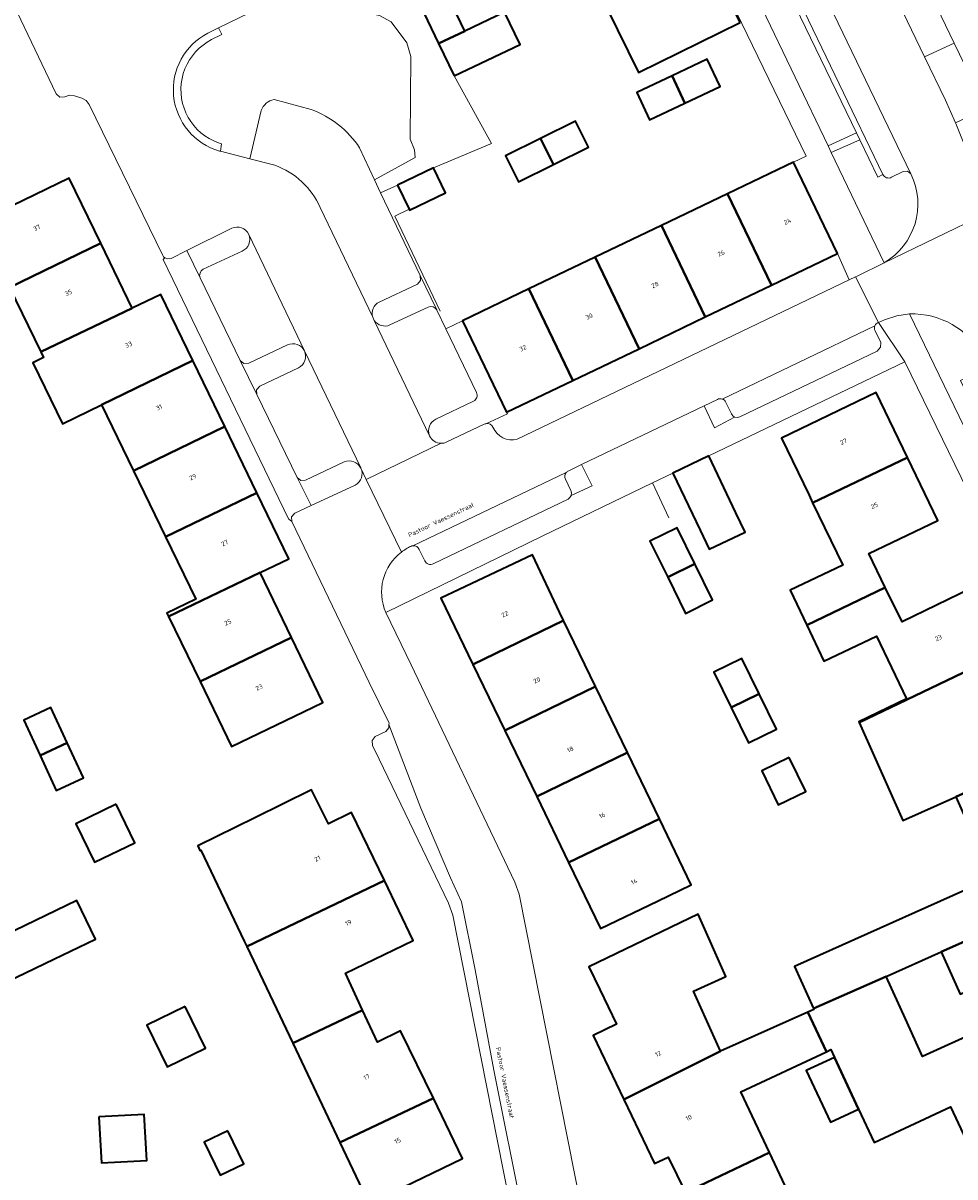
# Model space of a CAD drawing. Header units: metres. Extents: x 197700 to 204338, y 317132 to 325229.
# Tile 261 of 656: x 200260 to 200334, y 318906 to 318997. Entities that reach past the tile are written whole.
import ezdxf
from ezdxf.enums import TextEntityAlignment as Align

# ---------------------------------------------------------------- set-up
doc = ezdxf.new("R2010")
doc.units = ezdxf.units.M
for name, color, linetype, lineweight in [('B-WE-GR-BEPLANTING_CULTUUR_BODEMBEDEKKER-GV', 90, 'Continuous', 18), ('B-WE-GR-BEPLANTING_CULTUUR_HEESTERS-GV', 90, 'Continuous', 18), ('B-WE-IE-TERREINAFSCHEIDING_KUNSTMATIG_HEKWERK-G', 20, 'IE-TERREINAFSCHEIDING-KUNSTMATIG', 18), ('B-WE-IE-TERREINAFSCHEIDING_KUNSTMATIG_MUUR-G', 90, 'IE-TERREINAFSCHEIDING-KUNSTMATIG-DICHT', 18), ('B-WE-OG-BEBOUWING-GV', 7, 'Continuous', 35), ('B-WE-OG-BEBOUWING-T18', 10, 'Continuous', 18), ('B-WE-OG-TERREIN_CULTUURSCHEIDING-GV', 7, 'Continuous', 18), ('B-WE-OG-TERREIN_ERF-GV', 7, 'Continuous', 18), ('B-WE-OG-TOPOGRAFIE-T18', 10, 'Continuous', 18), ('B-WE-VH-VERHARDING_BETONSTRAATSTEEN-GV', 252, 'Continuous', 18), ('B-WE-VH-VERHARDING_OPEN-GV', 252, 'Continuous', 18), ('B-WE-VH-VERHARDING_STRAATBAKSTEEN-GV', 252, 'Continuous', 18), ('B-WE-VH-VERHARDING_TEGEL-GV', 252, 'Continuous', 18)]:
    doc.layers.add(name, color=color, linetype=linetype, lineweight=lineweight)
doc.styles.add('NLCS-ISO-M200-T18', font='NLCS-ISO.ttf', dxfattribs={"height": 0.36})
doc.linetypes.add('IE-TERREINAFSCHEIDING-KUNSTMATIG', pattern='A,4,[82,NLCS.SHX,S=0.75,R=90,X=0,Y=0],4,-2', length=10)
doc.linetypes.add('IE-TERREINAFSCHEIDING-KUNSTMATIG-DICHT', pattern='A,8,-1,[82,NLCS.SHX,S=0.75,R=90,X=0,Y=0],-1', length=10)

msp = doc.modelspace()

# ---------------------------------------------------------------- linework, layer by layer
at = {"layer": 'B-WE-GR-BEPLANTING_CULTUUR_BODEMBEDEKKER-GV'}
for points in [[(200315.038, 318967.712), (200313.983, 318967.215), (200314.793, 318965.48), (200316.391, 318966.32), (200316.238, 318966.418), (200316.133, 318966.566), (200315.703, 318967.483)], [(200285.592, 318962.777), (200282.545, 318961.343), (200282.165, 318961.319), (200281.87, 318961.559), (200282.995, 318959.338), (200286.456, 318960.956)], [(200303.038, 318961.431), (200303.479, 318960.524), (200303.527, 318960.334), (200303.5, 318960.141), (200305.157, 318960.887), (200304.303, 318962.566)], [(200304.303, 318962.566), (200303.301, 318962.09)]]:
    msp.add_lwpolyline(points, dxfattribs=at)
for points in [[(200315.412, 318967.746, 0.202991), (200315.038, 318967.712)], [(200315.703, 318967.483, 0.213184), (200315.412, 318967.746)], [(200286.904, 318962.289, 0.402342), (200285.592, 318962.777)], [(200286.456, 318960.956, 0.404552), (200286.904, 318962.289)], [(200303.097, 318961.936, 0.279791), (200303.038, 318961.431)], [(200303.301, 318962.09, 0.134576), (200303.097, 318961.936)]]:
    msp.add_lwpolyline(points, format="xyb", dxfattribs=at)
at = {"layer": 'B-WE-GR-BEPLANTING_CULTUUR_HEESTERS-GV'}
for points in [[(200287.969, 318985.05), (200288.447, 318984.022), (200289.788, 318984.632), (200292.626, 318985.999), (200297.201, 318987.909), (200294.267, 318993.238), (200293.035, 318995.807), (200290.445, 319001.21), (200287.627, 319006.498), (200287.346, 319007.074), (200281.671, 319004.335), (200283.196, 319001.245), (200283.208, 319000.86), (200284.488, 318998.958), (200285.51, 318998.404), (200286.405, 318998.234), (200287.427, 318998.191), (200288.364, 318998.021), (200289.301, 318997.509), (200290.537, 318995.848), (200290.835, 318994.783), (200290.793, 318988.264), (200291.133, 318987.412), (200291.176, 318986.815)], [(200318.574, 318998.551), (200323.763, 318987.713), (200326.003, 318988.762), (200320.762, 318999.599)], [(200333.821, 318989.547), (200336.207, 318990.682), (200333.715, 318995.84), (200331.365, 318994.745), (200333.024, 318991.33)]]:
    msp.add_lwpolyline(points, close=True, dxfattribs=at)
for points in [[(200275.756, 318987.314), (200275.84, 318987.292), (200275.92, 318987.884), (200275.66, 318987.967), (200275.292, 318988.117), (200274.939, 318988.299), (200274.604, 318988.512), (200274.289, 318988.755), (200273.997, 318989.024), (200273.73, 318989.318), (200273.49, 318989.635), (200273.28, 318989.972), (200273.101, 318990.327), (200272.954, 318990.696), (200272.841, 318991.076), (200272.762, 318991.466), (200272.718, 318991.86), (200272.71, 318992.258), (200272.737, 318992.654), (200272.799, 318993.046), (200272.897, 318993.431), (200273.028, 318993.806), (200273.192, 318994.168), (200273.388, 318994.513), (200273.614, 318994.84), (200273.868, 318995.145), (200274.149, 318995.426), (200274.454, 318995.681), (200274.78, 318995.908), (200275.125, 318996.105), (200275.926, 318996.511), (200275.664, 318997.025), (200274.842, 318996.625)], [(200326.271, 318988.207), (200324.012, 318987.193), (200328.175, 318978.5)], [(200328.091, 318985.476), (200327.695, 318985.263), (200326.271, 318988.207)], [(200330.298, 318985.505), (200330.034, 318985.726), (200329.69, 318985.702), (200328.77, 318985.241)], [(200276.733, 318981.217), (200273.186, 318979.454), (200274.237, 318977.303)], [(200274.467, 318977.984), (200277.529, 318979.418)], [(200292.891, 318974.773), (200291.59, 318977.488), (200291.61, 318977.105), (200291.36, 318976.817), (200288.349, 318975.4)], [(200289.198, 318973.588), (200292.216, 318974.996)], [(200330.189, 318974.459), (200336.85, 318960.717), (200338.029, 318961.314), (200334.2, 318969.204), (200334.614, 318969.402)], [(200287.844, 318974.197), (200287.893, 318974.072), (200287.96, 318973.955)], [(200296.766, 318965.796), (200298.466, 318966.584), (200298.405, 318966.71), (200294.927, 318973.919), (200293.605, 318973.285), (200296.02, 318968.254)], [(200281.122, 318972.012), (200278.055, 318970.569), (200277.673, 318970.551), (200277.382, 318970.797), (200278.694, 318968.098), (200278.678, 318968.478), (200278.93, 318968.765), (200281.981, 318970.215)], [(200295.798, 318967.581), (200292.825, 318966.158)], [(200293.625, 318964.331), (200296.643, 318965.751)]]:
    msp.add_lwpolyline(points, dxfattribs=at)
for points in [[(200274.842, 318996.625, 0.679624), (200275.756, 318987.314)], [(200328.77, 318985.241, -0.428702), (200328.091, 318985.476)], [(200328.175, 318978.5, 0.39536), (200330.298, 318985.505)], [(200278.06, 318980.729, 0.423104), (200276.733, 318981.217)], [(200277.529, 318979.418, 0.423927), (200278.06, 318980.729)], [(200274.237, 318977.303, -0.406083), (200274.467, 318977.984)], [(200288.349, 318975.4, 0.37138), (200287.844, 318974.197)], [(200292.216, 318974.996, -0.401248), (200292.891, 318974.773)], [(200335.986, 318971.155, 0.282926), (200330.189, 318974.459)], [(200287.96, 318973.955, 0.36629), (200289.198, 318973.588)], [(200282.45, 318971.545, 0.411419), (200281.122, 318972.012)], [(200281.981, 318970.215, 0.412878), (200282.45, 318971.545)], [(200296.02, 318968.254, -0.425254), (200295.798, 318967.581)], [(200292.825, 318966.158, 0.409787), (200292.327, 318964.851)], [(200296.643, 318965.751, -0.067174), (200296.766, 318965.796)], [(200292.327, 318964.851, 0.299843), (200293.247, 318964.253)], [(200293.247, 318964.253, 0.096589), (200293.625, 318964.331)]]:
    msp.add_lwpolyline(points, format="xyb", dxfattribs=at)
at = {"layer": 'B-WE-IE-TERREINAFSCHEIDING_KUNSTMATIG_HEKWERK-G'}
for points in [[(200297.201, 318987.909), (200294.267, 318993.238)], [(200292.626, 318985.999), (200297.201, 318987.909)]]:
    msp.add_lwpolyline(points, dxfattribs=at)
at = {"layer": 'B-WE-IE-TERREINAFSCHEIDING_KUNSTMATIG_MUUR-G'}
for points in [[(200293.163, 318974.688), (200289.578, 318982.177), (200290.709, 318982.72)], [(200309.906, 318961.13), (200311.189, 318958.358)]]:
    msp.add_lwpolyline(points, dxfattribs=at)
at = {"layer": 'B-WE-OG-BEBOUWING-GV'}
for points in [[(200293.035, 318995.807), (200295.112, 318996.77), (200293.543, 319000.044), (200296.236, 319001.335), (200295.172, 319003.643), (200294.182, 319003.186), (200290.887, 319001.667), (200290.982, 319001.468), (200290.445, 319001.21)], [(200316.826, 318997.459), (200314.352, 319002.485), (200306.335, 318998.54), (200308.809, 318993.513)], [(200294.267, 318993.238), (200299.465, 318995.73), (200298.246, 318998.273), (200295.112, 318996.77), (200293.035, 318995.807)], [(200311.45, 318993.245), (200312.464, 318991.099), (200315.251, 318992.416), (200314.236, 318994.562)], [(200312.464, 318991.099), (200311.45, 318993.245), (200308.664, 318991.928), (200309.678, 318989.782)], [(200301.07, 318988.304), (200302.092, 318986.244), (200304.85, 318987.611), (200303.829, 318989.672)], [(200302.092, 318986.244), (200301.07, 318988.304), (200298.312, 318986.936), (200299.334, 318984.876)], [(200320.439, 318986.148), (200315.832, 318983.94), (200319.292, 318976.722), (200324.514, 318979.225), (200321.021, 318986.427)], [(200259.392, 318982.982), (200256.707, 318981.677), (200259.195, 318976.551), (200266.38, 318980.046), (200263.889, 318985.168)], [(200289.788, 318984.632), (200290.709, 318982.72), (200290.747, 318982.642), (200293.585, 318984.009), (200292.626, 318985.999)], [(200310.61, 318981.437), (200314.07, 318974.219), (200319.292, 318976.722), (200315.832, 318983.94)], [(200308.848, 318971.716), (200314.07, 318974.219), (200310.61, 318981.437), (200305.388, 318978.934)], [(200259.195, 318976.551), (200261.667, 318971.457), (200268.871, 318974.925), (200266.38, 318980.046)], [(200308.848, 318971.716), (200305.388, 318978.934), (200300.167, 318976.431), (200303.626, 318969.213)], [(200303.626, 318969.213), (200300.167, 318976.431), (200294.927, 318973.919), (200298.405, 318966.71)], [(200266.434, 318967.288), (200273.642, 318970.779), (200271.118, 318975.991), (200268.871, 318974.925), (200261.667, 318971.457), (200261.876, 318971.026), (200261.021, 318970.611), (200263.361, 318965.792)], [(200273.642, 318970.779), (200266.434, 318967.288), (200268.962, 318962.079), (200276.166, 318965.568)], [(200322.257, 318960.157), (200322.543, 318959.564), (200330.025, 318963.136), (200327.55, 318968.27), (200320.081, 318964.659)], [(200278.69, 318960.356), (200276.166, 318965.568), (200268.962, 318962.079), (200271.491, 318956.87)], [(200314.356, 318963.258), (200311.514, 318961.908), (200313.659, 318957.392), (200314.369, 318955.898), (200317.215, 318957.238), (200316.495, 318958.754)], [(200322.076, 318949.908), (200328.278, 318952.885), (200326.982, 318955.549), (200332.421, 318958.166), (200330.025, 318963.136), (200322.543, 318959.564), (200324.92, 318954.647), (200320.761, 318952.655)], [(200271.491, 318956.87), (200273.88, 318951.947), (200271.598, 318950.839), (200271.726, 318950.575), (200278.958, 318954.056), (200281.214, 318955.145), (200278.69, 318960.356)], [(200311.108, 318953.684), (200313.251, 318954.737), (200311.85, 318957.587), (200309.708, 318956.534)], [(200295.739, 318946.805), (200302.902, 318950.265), (200302.584, 318950.924), (200300.441, 318955.441), (200293.222, 318952.018)], [(200313.251, 318954.737), (200311.108, 318953.684), (200312.509, 318950.833), (200314.652, 318951.887)], [(200281.43, 318948.921), (200278.958, 318954.056), (200271.726, 318950.575), (200274.215, 318945.448)], [(200337.517, 318947.651), (200335.026, 318952.79), (200329.607, 318950.154), (200328.278, 318952.885), (200322.076, 318949.908), (200323.439, 318947.061), (200327.574, 318949.041), (200329.948, 318944.084), (200326.177, 318942.279), (200326.205, 318942.216)], [(200302.902, 318950.265), (200295.739, 318946.805), (200298.256, 318941.593), (200305.419, 318945.053)], [(200281.43, 318948.921), (200274.215, 318945.448), (200276.703, 318940.322), (200282.368, 318943.049), (200283.901, 318943.787)], [(200318.323, 318944.488), (200316.961, 318947.276), (200314.75, 318946.196), (200316.112, 318943.408)], [(200337.517, 318947.651), (200326.205, 318942.216), (200329.666, 318934.486), (200333.842, 318936.358), (200335.831, 318937.249), (200340.96, 318939.773), (200339.607, 318942.524), (200339.927, 318942.679)], [(200298.256, 318941.593), (200300.773, 318936.381), (200307.936, 318939.84), (200305.419, 318945.053)], [(200316.112, 318943.408), (200317.474, 318940.62), (200319.685, 318941.701), (200318.323, 318944.488)], [(200263.74, 318940.621), (200262.458, 318943.393), (200260.31, 318942.4), (200261.592, 318939.628)], [(200261.592, 318939.628), (200262.875, 318936.855), (200265.023, 318937.849), (200263.74, 318940.621)], [(200348.869, 318931.297), (200343.969, 318941.253), (200340.96, 318939.773), (200335.831, 318937.249), (200333.842, 318936.358), (200335.139, 318933.46), (200337.397, 318932.906), (200338.387, 318930.694), (200321.124, 318922.968), (200322.605, 318919.66), (200328.335, 318922.184), (200332.691, 318924.117)], [(200310.453, 318934.628), (200307.936, 318939.84), (200300.773, 318936.381), (200303.29, 318931.169)], [(200320.687, 318939.461), (200318.524, 318938.408), (200319.837, 318935.71), (200322, 318936.763)], [(200278.532, 318934.705), (200274.037, 318932.495), (200274.212, 318932.129), (200274.27, 318932.156), (200277.694, 318924.963), (200277.898, 318924.534), (200288.758, 318929.743), (200286.173, 318935.115), (200284.342, 318934.219), (200283.019, 318936.911)], [(200267.6, 318935.771), (200264.422, 318934.226), (200265.902, 318931.185), (200269.08, 318932.731)], [(200310.309, 318928.131), (200312.97, 318929.416), (200310.453, 318934.628), (200303.29, 318931.169), (200305.807, 318925.957)], [(200346.721, 318924.337), (200351.207, 318926.545), (200348.869, 318931.297), (200332.691, 318924.117), (200334.177, 318920.782), (200341.817, 318924.241), (200342.676, 318922.346)], [(200281.526, 318916.913), (200287.034, 318919.524), (200285.685, 318922.429), (200291.038, 318925.004), (200288.758, 318929.743), (200277.898, 318924.534)], [(200262.69, 318923.544), (200265.971, 318925.126), (200264.503, 318928.17), (200251.493, 318921.897), (200252.961, 318918.853)], [(200305.761, 318921.137), (200307.073, 318918.41), (200305.241, 318917.526), (200307.649, 318912.474), (200315.276, 318916.275), (200313.151, 318921.024), (200315.709, 318922.169), (200313.51, 318927.084), (200304.894, 318922.939)], [(200341.313, 318903.911), (200349.065, 318907.829), (200349.192, 318907.548), (200358.335, 318911.835), (200355.186, 318918.346), (200352.803, 318923.087), (200348.991, 318921.171), (200348.101, 318919.789), (200341.763, 318916.92), (200340.365, 318920.007), (200331.204, 318915.859), (200329.86, 318918.828), (200328.335, 318922.184), (200322.605, 318919.66), (200322.644, 318919.573), (200322.156, 318919.355), (200323.625, 318916.242), (200323.97, 318916.404), (200324.256, 318915.794), (200326.17, 318911.718), (200327.408, 318909.08), (200333.425, 318911.904), (200337.923, 318902.32)], [(200273.031, 318919.813), (200270.01, 318918.344), (200271.614, 318915.048), (200274.635, 318916.518)], [(200285.256, 318909.076), (200292.623, 318912.565), (200290.036, 318917.877), (200288.211, 318916.989), (200287.034, 318919.524), (200281.526, 318916.913)], [(200312.504, 318905.127), (200319.132, 318908.289), (200316.884, 318913.078), (200323.625, 318916.242), (200322.156, 318919.355), (200315.276, 318916.275), (200307.649, 318912.474), (200310.061, 318907.414), (200311.158, 318907.932)], [(200324.256, 318915.794), (200322.043, 318914.755), (200323.956, 318910.679), (200326.17, 318911.718)], [(200292.623, 318912.565), (200285.256, 318909.076), (200287.541, 318904.275), (200284.001, 318902.59), (200285.211, 318899.955), (200285.343, 318899.677), (200290.802, 318902.356), (200289.438, 318905.146), (200294.934, 318907.82)], [(200266.244, 318911.093), (200266.453, 318907.459), (200270.011, 318907.664), (200269.802, 318911.299)], [(200276.404, 318909.996), (200274.541, 318909.09), (200275.807, 318906.487), (200277.67, 318907.393)], [(200319.132, 318908.289), (200312.504, 318905.127), (200313.754, 318902.522), (200308.853, 318900.178), (200311.398, 318894.939), (200321.534, 318899.882), (200321.373, 318900.18), (200318.856, 318904.838), (200320.368, 318905.655)]]:
    msp.add_lwpolyline(points, close=True, dxfattribs=at)
at = {"layer": 'B-WE-OG-TERREIN_CULTUURSCHEIDING-GV'}
for points in [[(200282.951, 319000.576), (200275.664, 318997.025), (200275.926, 318996.511), (200275.125, 318996.105), (200274.78, 318995.908), (200274.454, 318995.681), (200274.149, 318995.426), (200273.868, 318995.145), (200273.614, 318994.84), (200273.388, 318994.513), (200273.192, 318994.168), (200273.028, 318993.806), (200272.897, 318993.431), (200272.799, 318993.046), (200272.737, 318992.654), (200272.71, 318992.258), (200272.718, 318991.86), (200272.762, 318991.466), (200272.841, 318991.076), (200272.954, 318990.696), (200273.101, 318990.327), (200273.28, 318989.972), (200273.49, 318989.635), (200273.73, 318989.318), (200273.997, 318989.024), (200274.289, 318988.755), (200274.604, 318988.512), (200274.939, 318988.299), (200275.292, 318988.117), (200275.66, 318987.967), (200275.92, 318987.884), (200275.84, 318987.292), (200278.138, 318986.701), (200279.045, 318990.518)], [(200286.802, 318987.561), (200287.969, 318985.05), (200291.176, 318986.815), (200291.133, 318987.412), (200290.793, 318988.264), (200290.835, 318994.783), (200290.537, 318995.848), (200289.301, 318997.509)], [(200280.064, 318991.386), (200282.974, 318990.589)]]:
    msp.add_lwpolyline(points, dxfattribs=at)
for points in [[(200279.045, 318990.518, -0.263017), (200280.064, 318991.386)], [(200282.974, 318990.589, -0.165109), (200286.802, 318987.561)]]:
    msp.add_lwpolyline(points, format="xyb", dxfattribs=at)
at = {"layer": 'B-WE-OG-TERREIN_ERF-GV'}
for points in [[(200306.564, 318864.213), (200294.162, 318927.027), (200293.82, 318927.96), (200288.338, 318939.323), (200287.812, 318940.414), (200287.801, 318940.803), (200288.035, 318941.114), (200288.863, 318941.511), (200289.104, 318941.801), (200289.118, 318942.058), (200289.125, 318942.178), (200287.565, 318945.378), (200281.453, 318958.072), (200281.196, 318958.3), (200271.31, 318978.754), (200271.428, 318978.892), (200271.336, 318978.976), (200271.269, 318979.08), (200265.478, 318990.992), (200265.242, 318991.302), (200264.903, 318991.492), (200264.305, 318991.671), (200263.919, 318991.721), (200263.551, 318991.597), (200263.165, 318991.574), (200262.866, 318991.818), (200256.677, 319004.752)], [(200293.543, 319000.044), (200295.112, 318996.77), (200298.246, 318998.273), (200299.465, 318995.73), (200294.267, 318993.238), (200297.201, 318987.909), (200292.626, 318985.999), (200293.585, 318984.009), (200290.747, 318982.642), (200290.709, 318982.72), (200289.788, 318984.632), (200288.447, 318984.022), (200288.453, 318984.009), (200291.59, 318977.488), (200292.891, 318974.773), (200292.899, 318974.757), (200293.605, 318973.285), (200294.927, 318973.919), (200300.167, 318976.431), (200305.388, 318978.934), (200310.61, 318981.437), (200315.832, 318983.94), (200320.439, 318986.148), (200321.021, 318986.427), (200322.023, 318986.905), (200315.698, 319000)], [(200259.392, 318982.982), (200263.889, 318985.168), (200266.38, 318980.046), (200268.871, 318974.925), (200271.118, 318975.991), (200273.642, 318970.779), (200276.166, 318965.568), (200278.69, 318960.356), (200281.214, 318955.145), (200278.958, 318954.056), (200281.43, 318948.921), (200283.901, 318943.787), (200282.368, 318943.049), (200276.703, 318940.322), (200274.215, 318945.448), (200271.726, 318950.575), (200271.598, 318950.839), (200273.88, 318951.947), (200271.491, 318956.87), (200268.962, 318962.079), (200266.434, 318967.288), (200263.361, 318965.792), (200261.021, 318970.611), (200261.876, 318971.026), (200261.667, 318971.457), (200259.195, 318976.551)], [(200299.234, 318964.569), (200325.434, 318977.146), (200324.514, 318979.225), (200319.292, 318976.722), (200314.07, 318974.219), (200308.848, 318971.716), (200303.626, 318969.213), (200298.405, 318966.71), (200298.466, 318966.584), (200296.766, 318965.796)], [(200344.119, 318941.305), (200329.83, 318970.69), (200314.356, 318963.258), (200316.495, 318958.754), (200317.215, 318957.238), (200314.369, 318955.898), (200313.659, 318957.392), (200311.514, 318961.908), (200309.906, 318961.13), (200301.213, 318956.923), (200288.874, 318950.905), (200290.882, 318946.765), (200299.057, 318929.61), (200299.399, 318928.673), (200311.43, 318867.861)], [(200333.842, 318936.358), (200329.666, 318934.486), (200326.205, 318942.216), (200326.177, 318942.279), (200329.948, 318944.084), (200327.574, 318949.041), (200323.439, 318947.061), (200322.076, 318949.908), (200320.761, 318952.655), (200324.92, 318954.647), (200322.543, 318959.564), (200322.257, 318960.157), (200320.081, 318964.659), (200327.55, 318968.27), (200330.025, 318963.136), (200332.421, 318958.166), (200326.982, 318955.549), (200328.278, 318952.885), (200329.607, 318950.154), (200335.026, 318952.79)], [(200287.541, 318904.275), (200285.256, 318909.076), (200281.526, 318916.913), (200277.898, 318924.534), (200277.694, 318924.963), (200274.27, 318932.156), (200274.212, 318932.129), (200274.037, 318932.495), (200278.532, 318934.705), (200283.019, 318936.911), (200284.342, 318934.219), (200286.173, 318935.115), (200288.758, 318929.743), (200291.038, 318925.004), (200285.685, 318922.429), (200287.034, 318919.524), (200288.211, 318916.989), (200290.036, 318917.877), (200292.623, 318912.565), (200294.934, 318907.82), (200289.438, 318905.146)], [(200312.504, 318905.127), (200311.158, 318907.932), (200310.061, 318907.414), (200307.649, 318912.474), (200305.241, 318917.526), (200307.073, 318918.41), (200305.761, 318921.137), (200304.894, 318922.939), (200313.51, 318927.084), (200315.709, 318922.169), (200313.151, 318921.024), (200315.276, 318916.275), (200322.156, 318919.355), (200322.644, 318919.573), (200322.605, 318919.66), (200321.124, 318922.968), (200338.387, 318930.694)], [(200337.923, 318902.32), (200333.425, 318911.904), (200327.408, 318909.08), (200326.17, 318911.718), (200323.956, 318910.679), (200322.043, 318914.755), (200324.256, 318915.794), (200323.97, 318916.404), (200323.625, 318916.242), (200316.884, 318913.078), (200319.132, 318908.289), (200320.368, 318905.655)]]:
    msp.add_lwpolyline(points, dxfattribs=at)
for points in [[(200316.826, 318997.459), (200308.809, 318993.513), (200306.335, 318998.54), (200314.352, 319002.485)], [(200311.45, 318993.245), (200314.236, 318994.562), (200315.251, 318992.416), (200312.464, 318991.099), (200309.678, 318989.782), (200308.664, 318991.928)], [(200301.07, 318988.304), (200303.829, 318989.672), (200304.85, 318987.611), (200302.092, 318986.244), (200299.334, 318984.876), (200298.312, 318986.936)], [(200311.108, 318953.684), (200309.708, 318956.534), (200311.85, 318957.587), (200313.251, 318954.737), (200314.652, 318951.887), (200312.509, 318950.833)], [(200310.453, 318934.628), (200312.97, 318929.416), (200310.309, 318928.131), (200305.807, 318925.957), (200303.29, 318931.169), (200300.773, 318936.381), (200298.256, 318941.593), (200295.739, 318946.805), (200293.222, 318952.018), (200300.441, 318955.441), (200302.584, 318950.924), (200302.902, 318950.265), (200305.419, 318945.053), (200307.936, 318939.84)], [(200316.112, 318943.408), (200314.75, 318946.196), (200316.961, 318947.276), (200318.323, 318944.488), (200319.685, 318941.701), (200317.474, 318940.62)], [(200261.592, 318939.628), (200260.31, 318942.4), (200262.458, 318943.393), (200263.74, 318940.621), (200265.023, 318937.849), (200262.875, 318936.855)], [(200320.687, 318939.461), (200322, 318936.763), (200319.837, 318935.71), (200318.524, 318938.408)], [(200267.6, 318935.771), (200269.08, 318932.731), (200265.902, 318931.185), (200264.422, 318934.226)], [(200265.971, 318925.126), (200262.69, 318923.544), (200252.961, 318918.853), (200251.493, 318921.897), (200264.503, 318928.17)], [(200352.803, 318923.087), (200351.207, 318926.545), (200346.721, 318924.337), (200342.676, 318922.346), (200341.817, 318924.241), (200334.177, 318920.782), (200332.691, 318924.117), (200328.335, 318922.184), (200329.86, 318918.828), (200331.204, 318915.859), (200340.365, 318920.007), (200341.763, 318916.92), (200348.101, 318919.789), (200348.991, 318921.171)], [(200273.031, 318919.813), (200274.635, 318916.518), (200271.614, 318915.048), (200270.01, 318918.344)], [(200266.244, 318911.093), (200269.802, 318911.299), (200270.011, 318907.664), (200266.453, 318907.459)], [(200276.404, 318909.996), (200277.67, 318907.393), (200275.807, 318906.487), (200274.541, 318909.09)]]:
    msp.add_lwpolyline(points, close=True, dxfattribs=at)
for points in [[(200296.766, 318965.796, -0.35065), (200297.327, 318965.523)], [(200297.327, 318965.523, 0.368499), (200299.234, 318964.569)]]:
    msp.add_lwpolyline(points, format="xyb", dxfattribs=at)
at = {"layer": 'B-WE-VH-VERHARDING_BETONSTRAATSTEEN-GV'}
for points in [[(200296.254, 319056.106), (200296.244, 319055.792), (200296.008, 319055.585), (200295.076, 319055.153), (200294.831, 319054.825), (200294.832, 319054.416), (200300.82, 319042.022), (200304.077, 319035.281), (200311.533, 319019.848), (200312.058, 319018.761), (200317.196, 319008.095), (200317.712, 319007.023), (200320.657, 319000.909), (200321.187, 318999.809), (200328.091, 318985.476)], [(200296.254, 319056.106), (200330.298, 318985.505)], [(200328.77, 318985.241), (200329.69, 318985.702), (200330.034, 318985.726), (200330.298, 318985.505), (200296.254, 319056.106)], [(200255.738, 319006.707), (200256.677, 319004.752), (200262.866, 318991.818), (200263.165, 318991.574), (200263.551, 318991.597), (200263.919, 318991.721), (200264.305, 318991.671), (200264.903, 318991.492), (200265.242, 318991.302), (200265.478, 318990.992), (200271.269, 318979.08), (200271.336, 318978.976), (200271.428, 318978.892), (200271.681, 318978.796), (200271.949, 318978.844), (200273.186, 318979.454), (200276.733, 318981.217)], [(200274.842, 318996.625), (200275.664, 318997.025), (200282.951, 319000.576), (200283.208, 319000.86), (200283.196, 319001.245), (200281.671, 319004.335), (200280.772, 319006.193), (200266.039, 318999.058)], [(200336.242, 318982.39), (200334.596, 318987.585), (200334.162, 318988.688), (200333.853, 318989.475), (200333.821, 318989.547), (200333.024, 318991.33), (200331.365, 318994.745), (200328.256, 319001.229)], [(200282.974, 318990.589), (200280.064, 318991.386)], [(200279.045, 318990.518), (200278.138, 318986.701), (200280.125, 318986.189)], [(200275.84, 318987.292), (200275.756, 318987.314)], [(200280.125, 318986.189), (200278.138, 318986.701), (200275.84, 318987.292)], [(200288.447, 318984.022), (200287.969, 318985.05), (200286.802, 318987.561)], [(200288.349, 318975.4), (200291.36, 318976.817), (200291.61, 318977.105), (200291.59, 318977.488), (200288.453, 318984.009), (200288.447, 318984.022)], [(200292.327, 318964.851), (200287.96, 318973.955), (200287.893, 318974.072), (200287.844, 318974.197), (200283.685, 318982.867)], [(200283.685, 318982.867), (200287.844, 318974.197)], [(200368.277, 318918.142), (200358.966, 318935.251), (200358.409, 318936.385), (200358.089, 318937.065), (200358.053, 318937.404), (200358.269, 318937.669), (200340.475, 318973.341), (200336.697, 318981.125), (200336.543, 318981.442), (200336.242, 318982.39), (200328.175, 318978.5), (200326.065, 318977.449), (200325.926, 318977.382), (200327.73, 318973.791), (200328.209, 318973.999), (200329.181, 318974.303), (200330.189, 318974.459)], [(200328.175, 318978.5), (200336.242, 318982.39)], [(200282.45, 318971.545), (200278.06, 318980.729)], [(200278.06, 318980.729), (200282.45, 318971.545), (200286.893, 318962.313), (200286.904, 318962.289), (200287.334, 318961.4), (200293.247, 318964.253)], [(200277.529, 318979.418), (200274.467, 318977.984)], [(200274.237, 318977.303), (200277.382, 318970.797), (200277.673, 318970.551), (200278.055, 318970.569), (200281.122, 318972.012)], [(200327.718, 318973.786), (200327.73, 318973.791), (200325.926, 318977.382), (200325.434, 318977.146), (200299.234, 318964.569)], [(200292.216, 318974.996), (200289.198, 318973.588)], [(200293.605, 318973.285), (200292.899, 318974.757), (200292.891, 318974.773)], [(200287.96, 318973.955), (200292.327, 318964.851)], [(200315.412, 318967.746), (200327.45, 318973.531)], [(200327.45, 318973.531), (200315.412, 318967.746)], [(200296.02, 318968.254), (200293.605, 318973.285)], [(200315.703, 318967.483), (200316.133, 318966.566), (200316.238, 318966.418), (200316.391, 318966.32), (200316.597, 318966.285), (200316.799, 318966.342), (200327.645, 318971.532), (200327.901, 318971.826), (200327.916, 318972.216), (200327.465, 318973.131)], [(200286.904, 318962.289), (200286.893, 318962.313), (200282.45, 318971.545)], [(200281.981, 318970.215), (200278.93, 318968.765), (200278.678, 318968.478), (200278.694, 318968.098), (200281.87, 318961.559)], [(200292.825, 318966.158), (200295.798, 318967.581)], [(200303.301, 318962.09), (200304.303, 318962.566), (200313.983, 318967.215), (200315.038, 318967.712)], [(200296.643, 318965.751), (200293.625, 318964.331)], [(200293.247, 318964.253), (200287.334, 318961.4), (200290.106, 318955.672)], [(200281.87, 318961.559), (200282.165, 318961.319), (200282.545, 318961.343), (200285.592, 318962.777)], [(200290.106, 318955.672), (200287.334, 318961.4), (200286.904, 318962.289)], [(200303.097, 318961.936), (200291.004, 318956.168)], [(200291.004, 318956.168), (200303.097, 318961.936)], [(200286.456, 318960.956), (200282.995, 318959.338), (200281.694, 318958.733), (200281.439, 318958.451), (200281.453, 318958.072), (200287.565, 318945.378), (200289.125, 318942.178), (200289.118, 318942.058), (200291.63, 318935.454), (200293.969, 318929.957), (200294.833, 318928.057), (200295.913, 318922.704), (200297.385, 318914.779), (200299.679, 318903.361), (200302.016, 318891.08), (200304.351, 318879.186), (200306.817, 318866.386), (200307.209, 318864.508), (200307.425, 318863.558), (200310.493, 318857.384), (200312.48, 318853.93), (200315.023, 318851.027)], [(200292.612, 318954.744), (200303.246, 318959.854), (200303.401, 318959.972), (200303.5, 318960.141), (200303.527, 318960.334), (200303.479, 318960.524), (200303.038, 318961.431)], [(200291.512, 318955.877), (200291.954, 318954.979)], [(200318.779, 318844.096), (200321.974, 318845.745), (200318.844, 318852.09), (200311.705, 318866.89), (200311.43, 318867.861), (200299.399, 318928.673), (200299.057, 318929.61), (200290.882, 318946.765), (200288.874, 318950.905)], [(200299.679, 318903.361), (200297.385, 318914.779), (200295.913, 318922.704), (200294.833, 318928.057), (200293.969, 318929.957), (200291.63, 318935.454), (200289.118, 318942.058), (200289.104, 318941.801), (200288.863, 318941.511), (200288.035, 318941.114), (200287.801, 318940.803), (200287.812, 318940.414), (200288.338, 318939.323), (200293.82, 318927.96), (200294.162, 318927.027), (200306.564, 318864.213)]]:
    msp.add_lwpolyline(points, dxfattribs=at)
for points in [[(200275.756, 318987.314, -0.679624), (200274.842, 318996.625)], [(200280.064, 318991.386, 0.263017), (200279.045, 318990.518)], [(200286.802, 318987.561, 0.165109), (200282.974, 318990.589)], [(200283.685, 318982.867, 0.20691), (200280.125, 318986.189)], [(200280.125, 318986.189, -0.20691), (200283.685, 318982.867)], [(200328.091, 318985.476, 0.428702), (200328.77, 318985.241)], [(200330.298, 318985.505, -0.39536), (200328.175, 318978.5)], [(200276.733, 318981.217, -0.423104), (200278.06, 318980.729)], [(200278.06, 318980.729, -0.423927), (200277.529, 318979.418)], [(200274.467, 318977.984, 0.406083), (200274.237, 318977.303)], [(200287.844, 318974.197, -0.37138), (200288.349, 318975.4)], [(200292.891, 318974.773, 0.401248), (200292.216, 318974.996)], [(200330.189, 318974.459, -0.282926), (200335.986, 318971.155)], [(200289.198, 318973.588, -0.36629), (200287.96, 318973.955)], [(200327.465, 318973.131, -0.227196), (200327.45, 318973.531)], [(200327.45, 318973.531, -0.20802), (200327.718, 318973.786)], [(200281.122, 318972.012, -0.411419), (200282.45, 318971.545)], [(200282.45, 318971.545, -0.412878), (200281.981, 318970.215)], [(200295.798, 318967.581, 0.425254), (200296.02, 318968.254)], [(200315.038, 318967.712, -0.202991), (200315.412, 318967.746)], [(200315.412, 318967.746, -0.213184), (200315.703, 318967.483)], [(200292.327, 318964.851, -0.409787), (200292.825, 318966.158)], [(200296.766, 318965.796, 0.067174), (200296.643, 318965.751)], [(200297.327, 318965.523, 0.35065), (200296.766, 318965.796)], [(200299.234, 318964.569, -0.368499), (200297.327, 318965.523)], [(200293.247, 318964.253, -0.299843), (200292.327, 318964.851)], [(200293.625, 318964.331, -0.096589), (200293.247, 318964.253)], [(200285.592, 318962.777, -0.402342), (200286.904, 318962.289)], [(200286.904, 318962.289, -0.404552), (200286.456, 318960.956)], [(200303.038, 318961.431, -0.279791), (200303.097, 318961.936)], [(200303.097, 318961.936, -0.134576), (200303.301, 318962.09)], [(200290.106, 318955.672, -0.054315), (200290.851, 318956.118)], [(200290.851, 318956.118, -0.0844), (200291.004, 318956.168)], [(200291.004, 318956.168, -0.343867), (200291.512, 318955.877)], [(200288.874, 318950.905, -0.347149), (200290.106, 318955.672)], [(200291.954, 318954.979, 0.421489), (200292.612, 318954.744)]]:
    msp.add_lwpolyline(points, format="xyb", dxfattribs=at)
at = {"layer": 'B-WE-VH-VERHARDING_OPEN-GV'}
msp.add_lwpolyline([(200324.012, 318987.193), (200326.271, 318988.207), (200326.003, 318988.762), (200323.763, 318987.713)], close=True, dxfattribs=at)
at = {"layer": 'B-WE-VH-VERHARDING_STRAATBAKSTEEN-GV'}
msp.add_lwpolyline([(200333.715, 318995.84), (200330.597, 319002.303), (200328.256, 319001.229), (200331.365, 318994.745)], close=True, dxfattribs=at)
msp.add_lwpolyline([(200330.597, 319002.303), (200333.715, 318995.84), (200336.207, 318990.682), (200336.614, 318989.844), (200339.474, 318983.949), (200341.231, 318984.813), (200341.213, 318984.849), (200338.077, 318991.353), (200335.317, 318997.075), (200334.968, 318997.8)], dxfattribs=at)
at = {"layer": 'B-WE-VH-VERHARDING_TEGEL-GV'}
for points in [[(200315.698, 319000), (200322.023, 318986.905), (200321.021, 318986.427), (200324.514, 318979.225), (200325.434, 318977.146), (200325.926, 318977.382), (200326.065, 318977.449), (200328.175, 318978.5), (200324.012, 318987.193), (200323.763, 318987.713), (200318.574, 318998.551)], [(200363.281, 318906.146), (200359.991, 318912.878), (200359.469, 318913.942), (200356.983, 318919.085), (200350.957, 318931.358), (200350.885, 318931.478), (200347.465, 318938.653), (200344.229, 318945.43), (200339.863, 318954.53), (200336.85, 318960.717), (200330.189, 318974.459), (200329.181, 318974.303), (200328.209, 318973.999), (200327.73, 318973.791), (200329.83, 318970.69), (200344.119, 318941.305), (200343.969, 318941.253), (200348.869, 318931.297), (200351.207, 318926.545), (200352.803, 318923.087), (200355.186, 318918.346), (200358.335, 318911.835), (200360.867, 318906.599), (200375.406, 318877.199)], [(200288.874, 318950.905), (200301.213, 318956.923), (200309.906, 318961.13), (200311.514, 318961.908), (200314.356, 318963.258), (200329.83, 318970.69), (200327.73, 318973.791), (200327.718, 318973.786)], [(200327.465, 318973.131), (200327.916, 318972.216), (200327.901, 318971.826), (200327.645, 318971.532), (200316.799, 318966.342), (200316.597, 318966.285), (200316.391, 318966.32), (200314.793, 318965.48), (200313.983, 318967.215), (200304.303, 318962.566), (200305.157, 318960.887), (200303.5, 318960.141), (200303.401, 318959.972), (200303.246, 318959.854), (200292.612, 318954.744)], [(200291.954, 318954.979), (200291.512, 318955.877)]]:
    msp.add_lwpolyline(points, dxfattribs=at)
for points in [[(200321.187, 318999.809), (200320.762, 318999.599), (200326.003, 318988.762), (200326.271, 318988.207), (200327.695, 318985.263), (200328.091, 318985.476)], [(200273.186, 318979.454), (200271.949, 318978.844), (200271.681, 318978.796), (200271.428, 318978.892), (200271.31, 318978.754), (200281.196, 318958.3), (200281.453, 318958.072), (200281.439, 318958.451), (200281.694, 318958.733), (200282.995, 318959.338), (200281.87, 318961.559), (200278.694, 318968.098), (200277.382, 318970.797), (200274.237, 318977.303)]]:
    msp.add_lwpolyline(points, close=True, dxfattribs=at)
for points in [[(200327.45, 318973.531, 0.227196), (200327.465, 318973.131)], [(200327.718, 318973.786, 0.20802), (200327.45, 318973.531)], [(200290.851, 318956.118, 0.054315), (200290.106, 318955.672)], [(200291.004, 318956.168, 0.0844), (200290.851, 318956.118)], [(200291.512, 318955.877, 0.343867), (200291.004, 318956.168)], [(200290.106, 318955.672, 0.347149), (200288.874, 318950.905)], [(200292.612, 318954.744, -0.421489), (200291.954, 318954.979)]]:
    msp.add_lwpolyline(points, format="xyb", dxfattribs=at)

# ---------------------------------------------------------------- texts
at = {"layer": 'B-WE-OG-BEBOUWING-T18', "style": 'NLCS-ISO-M200-T18'}
for s, rotation, p in [('37', 25.9, (200261.342, 318981.26)), ('24', 25.6, (200320.554, 318981.763)), ('26', 25.6, (200315.326, 318979.257)), ('28', 25.6, (200310.11, 318976.757)), ('35', 25.9, (200263.832, 318976.139)), ('30', 25.6, (200304.913, 318974.266)), ('33', 25.8, (200268.585, 318972.045)), ('32', 25.6, (200299.691, 318971.762)), ('31', 25.8, (200270.985, 318967.088)), ('27', 25.7, (200324.981, 318964.388)), ('29', 25.8, (200273.644, 318961.598)), ('25', 25.7, (200327.417, 318959.336)), ('27', 25.8, (200276.168, 318956.387)), ('22', 25.7, (200298.266, 318950.772)), ('25', 25.7, (200276.407, 318950.133)), ('23', 25.8, (200332.468, 318948.897)), ('23', 25.7, (200278.879, 318944.999)), ('20', 25.7, (200300.783, 318945.559)), ('18', 25.7, (200303.422, 318940.094)), ('16', 25.7, (200305.936, 318934.888)), ('21', 25.7, (200283.481, 318931.485)), ('14', 25.7, (200308.456, 318929.67)), ('19', 25.6, (200285.913, 318926.43)), ('12', 25.4, (200310.36, 318916.084)), ('17', 25.9, (200287.356, 318914.244)), ('10', 25.4, (200312.77, 318911.028)), ('15', 25.9, (200289.805, 318909.215))]:
    msp.add_text(s, height=0.36, rotation=rotation, dxfattribs=at).set_placement(p, align=Align.MIDDLE)
at = {"layer": 'B-WE-OG-TOPOGRAFIE-T18', "style": 'NLCS-ISO-M200-T18'}
for rotation, p in [(25.6, (200293.233, 318958.219)), (281.2, (200298.284, 318913.797))]:
    msp.add_text('Pastoor Vaessenstraat', height=0.36, rotation=rotation, dxfattribs=at).set_placement(p, align=Align.MIDDLE)

doc.saveas('drawing.dxf')
